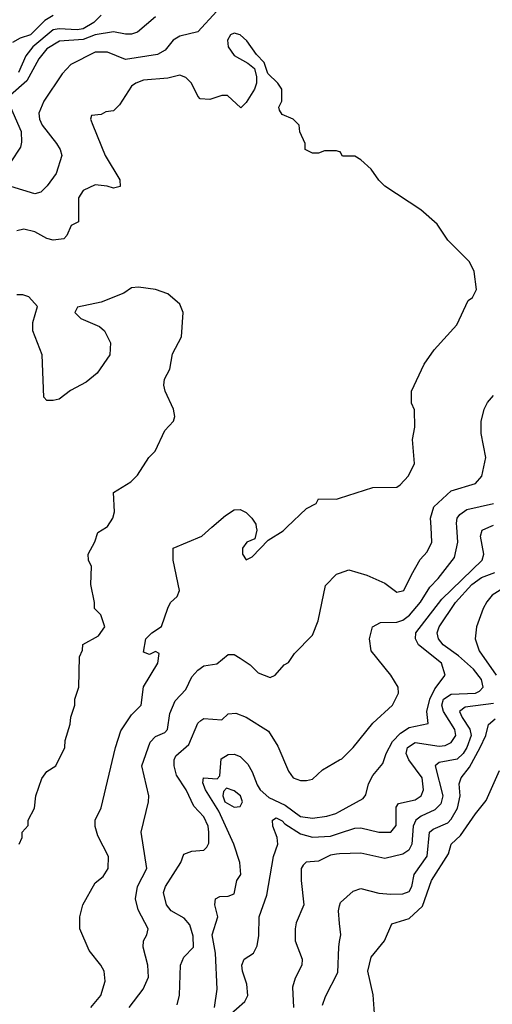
# Model space of a CAD drawing. Header units: inches. Extents: x 2348341 to 2479810, y 460419 to 613669.
# Tile 361 of 656: x 2388939 to 2390506, y 568420 to 571680. Entities that reach past the tile are written whole.
import ezdxf

# ---------------------------------------------------------------- set-up
doc = ezdxf.new("R2010")
doc.units = ezdxf.units.IN
doc.header["$MEASUREMENT"] = 0
for name, color, linetype in [('C3586', 7, 'Continuous'), ('C3587', 7, 'Continuous'), ('C3596', 7, 'Continuous'), ('C3597', 7, 'Continuous')]:
    doc.layers.add(name, color=color, linetype=linetype)

msp = doc.modelspace()

# ---------------------------------------------------------------- linework, layer by layer
at = {"layer": 'C3586', "color": 2}
for points, elevation in [([(2388938, 568950), (2388947.3, 568972.7), (2388948, 568990), (2388967.3, 569012.7), (2388968, 569030), (2388988.7, 569070), (2388993.2, 569110), (2389012.5, 569167.5), (2389029.3, 569190.7), (2389059, 569210), (2389089, 569270), (2389090, 569294), (2389107.3, 569347.3), (2389108.9, 569371.1), (2389122, 569410), (2389122, 569430), (2389135.3, 569470), (2389138, 569570), (2389147.3, 569592.7), (2389148.4, 569611.6), (2389200.4, 569639.6), (2389222, 569670), (2389208, 569710), (2389188, 569730), (2389188, 569750), (2389175.3, 569810), (2389178, 569870), (2389168, 569890), (2389166, 569910), (2389188.9, 569951.1), (2389198, 569982), (2389226.8, 570000)], 94), ([(2389175.3, 568410), (2389208.7, 568450), (2389223.1, 568496.9), (2389219, 568530), (2389208.7, 568550), (2389170, 568598), (2389139, 568670), (2389139, 568710), (2389149, 568750), (2389190, 568822), (2389216.5, 568843.5), (2389233.2, 568870), (2389234, 568910), (2389198, 568978), (2389189.3, 569009.3), (2389189.3, 569030), (2389209.6, 569070.4), (2389257, 569270), (2389274.8, 569325.2), (2389310, 569378), (2389342, 569410), (2389350, 569471.3), (2389397.2, 569550), (2389402, 569582), (2389390, 569588), (2389370, 569578), (2389350, 569586), (2389358, 569630), (2389378, 569650), (2389409.3, 569670.7), (2389430, 569732), (2389439, 569750), (2389462, 569770), (2389468.7, 569790), (2389448, 569890), (2389448, 569930), (2389542.7, 569970), (2389576.9, 570000)], 90), ([(2389723.7, 570000), (2389725.3, 569990), (2389718.4, 569961.6), (2389692, 569950), (2389678, 569930), (2389678, 569910), (2389690, 569892), (2389710, 569901), (2389763.2, 569956.8), (2389812.5, 569987.5), (2389825.4, 570000)], 90), ([(2389302, 568410), (2389349.3, 568470), (2389366, 568510), (2389363.7, 568550), (2389349.3, 568610), (2389349.5, 568630.5), (2389361.2, 568650), (2389365.2, 568670), (2389332.5, 568732.5), (2389323.5, 568770), (2389329.8, 568810.2), (2389360.5, 568870), (2389342, 568990), (2389366.6, 569090), (2389367.3, 569110), (2389344.5, 569210), (2389371.5, 569288.5), (2389390, 569307.3), (2389420.2, 569319.8), (2389429.2, 569330), (2389437.2, 569382.8), (2389455.1, 569424.9), (2389490, 569462), (2389510, 569504.7), (2389530, 569526), (2389550, 569541), (2389592.7, 569547.3), (2389630, 569578), (2389650, 569578), (2389670, 569566), (2389703.5, 569543.5), (2389730, 569518), (2389770, 569502), (2389786, 569510), (2389816.4, 569543.6), (2389830, 569552), (2389850, 569582), (2389910, 569642), (2389929, 569690), (2389953.6, 569806.4), (2389990, 569844.7), (2390000, 569848)], 86), ([(2389461.2, 568418.8), (2389469.4, 568450.6), (2389472.7, 568550), (2389483.6, 568576.4), (2389515.1, 568610), (2389514.5, 568645.5), (2389503.3, 568683.3), (2389485.1, 568705.1), (2389441.2, 568730), (2389426, 568750), (2389416, 568790), (2389422.7, 568810), (2389474, 568890), (2389483.2, 568916.8), (2389510, 568926.8), (2389550, 568931), (2389559.5, 568940.5), (2389566, 568954), (2389567, 568990), (2389564.5, 569010), (2389550, 569041.2), (2389516.6, 569076.6), (2389491.5, 569130), (2389458.9, 569178.9), (2389451.2, 569210), (2389451.3, 569230), (2389457.5, 569242.5), (2389499.8, 569280.2), (2389529.5, 569350.5), (2389540.2, 569359.8), (2389550, 569366), (2389610, 569362), (2389630, 569382), (2389656.4, 569383.6), (2389690, 569371), (2389764.5, 569324.5), (2389795.2, 569275.2), (2389830, 569192), (2389846, 569170), (2389870, 569161), (2389890, 569161), (2389910, 569166), (2389943.2, 569196.8), (2390000, 569229.3)], 82), ([(2389585.4, 568410), (2389593.6, 568470), (2389588.2, 568590), (2389578, 568650), (2389596.2, 568710), (2389586, 568750), (2389589, 568770), (2389602.7, 568777.3), (2389630, 568778.8), (2389650, 568786), (2389659.3, 568830), (2389672, 568850), (2389669.6, 568890), (2389649.6, 568950), (2389599.5, 569059.5), (2389555.1, 569130), (2389546.6, 569153.4), (2389548.7, 569170), (2389593.6, 569166.4), (2389603.1, 569176.9), (2389607.5, 569232.5), (2389630, 569247.7), (2389650, 569248.2), (2389670, 569240.4), (2389695.6, 569215.6), (2389710.3, 569190.3), (2389726.4, 569146.4), (2389737.1, 569130), (2389765.1, 569105.1), (2389819.5, 569079.5), (2389870, 569042.4), (2389910, 569036.4), (2389957.4, 569042.6), (2389987.7, 569052.3), (2390000, 569059)], 78), ([(2389630, 568381.6), (2389686, 568430), (2389696, 568450), (2389692.9, 568487.1), (2389678, 568530), (2389676, 568550), (2389684, 568570), (2389714, 568590), (2389726.3, 568613.7), (2389732.1, 568647.9), (2389733.2, 568710), (2389758.9, 568781.1), (2389781.2, 568910), (2389794.7, 568950), (2389792.6, 568972.6), (2389778.4, 569010), (2389777.2, 569030), (2389790, 569037.1), (2389810, 569028), (2389818.2, 569018.2), (2389870, 568984.6), (2389910, 568973.4), (2389970, 568977.4), (2390000, 568987.1)], 74), ([(2390000, 568918), (2389990, 568917.6), (2389970, 568913.7), (2389930, 568894.4), (2389889.6, 568890.4), (2389878.6, 568881.4), (2389872.7, 568870), (2389872.3, 568830), (2389881.2, 568750), (2389856, 568690), (2389852.3, 568670), (2389852.3, 568630), (2389876, 568570), (2389875.1, 568550), (2389853, 568507), (2389843.3, 568476.7), (2389847.3, 568410)], 70), ([(2390000, 568687.9), (2389996, 568730), (2390000, 568746.4)], 66), ([(2389942.7, 568417.3), (2389953.6, 568446.4), (2389994.3, 568525.7), (2389996.9, 568610), (2390000, 568628.5)], 66)]:
    msp.add_lwpolyline(points, dxfattribs=dict(at, elevation=elevation))
at = {"layer": 'C3586', "color": 2, "elevation": 78}
msp.add_lwpolyline([(2389624.5, 569135.5), (2389614.8, 569125.2), (2389613.4, 569110), (2389619.1, 569090), (2389650, 569073), (2389670, 569074.8), (2389677.6, 569090), (2389671.8, 569110), (2389650, 569127)], close=True, dxfattribs=at)
at = {"layer": 'C3587', "color": 2}
for points, elevation in [([(2389592.5, 571707.5), (2389530, 571639.5), (2389470, 571624.5), (2389448.7, 571611.3), (2389421.4, 571578.6), (2389395.8, 571564.2), (2389290, 571547.3), (2389230, 571572), (2389190, 571571.8), (2389108.7, 571531.3), (2389079.9, 571500.1), (2389019.3, 571410), (2389003.1, 571370), (2389004.9, 571350), (2389014.4, 571330), (2389062, 571270), (2389074, 571250), (2389078.8, 571230), (2389060.7, 571170), (2389030.8, 571130), (2389010, 571109), (2388990, 571102.7), (2388910, 571127.8)], 86), ([(2389390, 571689.5), (2389330, 571638.4), (2389310, 571631.6), (2389290, 571631.5), (2389250, 571639.7), (2389190, 571629.8), (2389150, 571614.4), (2389071.7, 571608.3), (2389030, 571583), (2389003.1, 571550), (2388962.8, 571477.2), (2388908.8, 571430)], 82), ([(2389050, 571693.3), (2389023, 571677), (2388975.8, 571630), (2388941.6, 571618.4), (2388916.2, 571603.8)], 74), ([(2389210, 571695.1), (2389185.3, 571670), (2389150, 571649), (2389130, 571645.7), (2389070, 571649.8), (2389050, 571645.6), (2388983.6, 571590), (2388960.3, 571559.7), (2388935, 571505)], 78), ([(2390000, 571242.7), (2389990, 571246), (2389950, 571246), (2389930, 571238), (2389910, 571238), (2389886, 571250), (2389886, 571270), (2389868.4, 571308.4), (2389866, 571330), (2389846, 571350), (2389810, 571366), (2389800.4, 571380.4), (2389798, 571390), (2389808, 571410), (2389808, 571450), (2389795.3, 571470), (2389762, 571502), (2389750, 571538), (2389724, 571564), (2389692, 571610), (2389670, 571629.3), (2389650, 571635.1), (2389638, 571630), (2389628, 571612), (2389630.7, 571590), (2389650, 571560.7), (2389696, 571536), (2389718, 571518), (2389724.7, 571490), (2389724.7, 571470), (2389718, 571450), (2389690, 571406), (2389672.7, 571387.3), (2389628.4, 571428.4), (2389610, 571428.7), (2389570, 571415.3), (2389538, 571418), (2389530, 571426), (2389508.7, 571470), (2389490, 571488.7), (2389470, 571496), (2389430, 571486), (2389350, 571479.5), (2389324.7, 571470), (2389310, 571459), (2389270, 571398), (2389250, 571378), (2389225.4, 571374.6), (2389210, 571366), (2389178, 571362), (2389174, 571350), (2389182, 571330), (2389222.8, 571230), (2389271.3, 571150), (2389272.7, 571127.3), (2389250, 571122), (2389229, 571129), (2389190, 571133.2), (2389150, 571114), (2389134.8, 571090), (2389134, 571010), (2389110, 570998), (2389095.3, 570964.7), (2389086, 570954), (2389050, 570949.3), (2389030, 570955.1), (2388990, 570977), (2388953.7, 570986.3), (2388930, 570980.9)], 90), ([(2388908.9, 571390), (2388944, 571310), (2388945.8, 571274.2), (2388942, 571258), (2388910.4, 571209.6)], 82), ([(2389226.8, 570000), (2389230, 570002), (2389248.7, 570030), (2389254, 570050), (2389250, 570114), (2389308, 570150), (2389330, 570172), (2389368, 570230), (2389388.9, 570251.1), (2389420.2, 570319.8), (2389448.9, 570351.1), (2389453.6, 570366.4), (2389449, 570390), (2389421.2, 570450), (2389417.2, 570470), (2389419.3, 570490), (2389437.6, 570522.4), (2389446.3, 570573.7), (2389475.6, 570630), (2389481.6, 570710), (2389470, 570738), (2389430, 570772), (2389390, 570786.6), (2389333.8, 570793.8), (2389310, 570791.8), (2389285.2, 570774.8), (2389210, 570744), (2389131.6, 570728.4), (2389122, 570710), (2389142, 570690), (2389204.5, 570664.5), (2389221, 570650), (2389241, 570610), (2389238, 570570), (2389196, 570510), (2389159.9, 570480.1), (2389108.3, 570451.7), (2389070, 570423.7), (2389050, 570419.3), (2389030, 570419), (2389019, 570430), (2389014.5, 570570), (2388982.9, 570650), (2388982.9, 570677.1), (2388998, 570730), (2388970, 570762), (2388950, 570768.7), (2388930, 570769)], 94), ([(2389825.4, 570000), (2389890, 570062), (2389922, 570078), (2389930, 570094), (2389990, 570092), (2390000, 570095.3)], 90), ([(2389576.9, 570000), (2389621.2, 570038.8), (2389650, 570057.3), (2389670, 570058), (2389690, 570048.7), (2389708.7, 570030), (2389722, 570010), (2389723.7, 570000)], 90)]:
    msp.add_lwpolyline(points, dxfattribs=dict(at, elevation=elevation))
at = {"layer": 'C3596', "color": 2}
for points, elevation in [([(2390000, 569059), (2390078.4, 569101.6), (2390086.8, 569113.2), (2390096.2, 569150), (2390110, 569178), (2390142.7, 569217.3), (2390154, 569250), (2390175.8, 569290), (2390201.7, 569318.3), (2390230, 569337), (2390293.2, 569350), (2390289.5, 569389.5), (2390299.2, 569430), (2390315.8, 569464.2), (2390349.3, 569510), (2390338, 569550), (2390261.6, 569610), (2390251.2, 569630), (2390253, 569650), (2390339, 569761), (2390472.3, 569890), (2390478, 569910), (2390466.6, 569970), (2390472, 569990), (2390495, 570000)], 78), ([(2390000, 569848), (2390030, 569858), (2390090, 569841), (2390150, 569814.8), (2390190, 569784.7), (2390213.2, 569790), (2390238, 569842), (2390267.5, 569892.5), (2390290, 569918), (2390306, 569950), (2390303.1, 570000)], 86), ([(2390000, 569229.3), (2390006.8, 569233.2), (2390045.2, 569270), (2390110, 569351), (2390175.3, 569410), (2390195.3, 569450), (2390194, 569470), (2390169.3, 569509.3), (2390104, 569590), (2390099, 569630), (2390109, 569670), (2390135.5, 569684.5), (2390190, 569684.9), (2390210, 569692.2), (2390231.7, 569708.3), (2390268, 569752), (2390298.5, 569801.5), (2390327, 569830), (2390380.8, 569899.2), (2390391.8, 569950), (2390388, 570000)], 82), ([(2390000, 568987.1), (2390050, 569003.1), (2390070, 569004.9), (2390130, 568990.4), (2390169.5, 568990.5), (2390187.5, 569012.5), (2390187, 569073), (2390195.1, 569084.9), (2390250, 569097.1), (2390270, 569110.8), (2390278, 569130), (2390274, 569170), (2390229.7, 569230), (2390220.5, 569250), (2390224.7, 569270), (2390250, 569287.2), (2390330, 569274.3), (2390350, 569276.5), (2390370, 569286.4), (2390384.7, 569310), (2390382, 569330), (2390343.9, 569390), (2390338.7, 569410), (2390344.8, 569430), (2390370, 569446.7), (2390450, 569450.4), (2390463.3, 569456.7), (2390475.6, 569470), (2390470, 569496), (2390444.2, 569530), (2390394, 569574), (2390343.6, 569610), (2390327.3, 569630), (2390323.6, 569650), (2390329.7, 569670), (2390384, 569750), (2390437.7, 569810), (2390470, 569833.4), (2390514.5, 569850)], 74), ([(2390567, 569813), (2390505.8, 569774.2), (2390487.5, 569752.5), (2390476, 569730), (2390453.2, 569670), (2390449.4, 569630), (2390462.9, 569590), (2390519.1, 569510)], 70), ([(2390510, 569416.5), (2390415.6, 569404.4), (2390397.6, 569390), (2390405.7, 569370), (2390431.5, 569331.5), (2390435.6, 569310), (2390422, 569270), (2390410, 569250.4), (2390390, 569231.7), (2390330, 569220.4), (2390317, 569210), (2390342.4, 569110), (2390336, 569084), (2390315.9, 569064.1), (2390270, 569043.6), (2390253, 569030), (2390243.9, 569010), (2390239.7, 568950), (2390229.7, 568930.3), (2390210, 568917.1), (2390150, 568903), (2390070, 568920.5), (2390000, 568918)], 70), ([(2390000, 568746.4), (2390002.7, 568757.3), (2390044.7, 568795.3), (2390070, 568804), (2390130, 568788.4), (2390170, 568784.4), (2390210, 568786), (2390230, 568794), (2390239.6, 568810), (2390247, 568850), (2390289.7, 568910.3), (2390298.4, 568990), (2390310, 569000.4), (2390358.5, 569021.5), (2390370, 569032.7), (2390390.7, 569069.3), (2390399.1, 569110), (2390396.2, 569150), (2390402.9, 569170), (2390430, 569205.5), (2390466.2, 569270), (2390484.4, 569310), (2390493.1, 569346.9), (2390515.2, 569364.8)], 66), ([(2390000, 568224.5), (2390010, 568227.3), (2390040.1, 568259.9), (2390094.2, 568345.8), (2390115.4, 568390), (2390111.3, 568451.3), (2390093.2, 568530), (2390104.1, 568575.9), (2390149.2, 568630), (2390173.2, 568686.8), (2390230, 568704), (2390275.2, 568744.8), (2390304.2, 568830), (2390361.2, 568918.8), (2390369.4, 568950), (2390401.2, 568978.8), (2390450, 569051.3), (2390485.6, 569094.4), (2390530, 569194)], 62), ([(2390000, 568628.5), (2390003.6, 568650), (2390000, 568687.9)], 66)]:
    msp.add_lwpolyline(points, dxfattribs=dict(at, elevation=elevation))
at = {"layer": 'C3597', "color": 2}
for points, elevation in [([(2390000, 570095.3), (2390110, 570131.3), (2390190, 570132), (2390200.4, 570139.6), (2390228, 570170), (2390248, 570210), (2390242, 570290), (2390248.9, 570331.1), (2390248.4, 570388.4), (2390238, 570410), (2390238, 570450), (2390280.2, 570539.8), (2390312.9, 570587.1), (2390388, 570670), (2390426, 570750), (2390440.4, 570759.6), (2390453.6, 570786.4), (2390445.6, 570845.6), (2390430, 570878), (2390359, 570950), (2390323.2, 571003.2), (2390268.7, 571050), (2390150, 571128), (2390130, 571148), (2390104.7, 571184.7), (2390070, 571215.3), (2390050, 571228), (2390010, 571228), (2390002, 571242), (2390000, 571242.7)], 90), ([(2390303.1, 570000), (2390301.3, 570030), (2390312.7, 570067.3), (2390370, 570120.5), (2390450, 570143.8), (2390471.1, 570168.9), (2390484.2, 570230), (2390469.2, 570310), (2390468.7, 570350), (2390479, 570390), (2390490, 570412), (2390510, 570436)], 86), ([(2390388, 570000), (2390387, 570013), (2390389.3, 570030), (2390398, 570042), (2390422, 570058), (2390510, 570078)], 82), ([(2390495, 570000), (2390510, 570006.5)], 78)]:
    msp.add_lwpolyline(points, dxfattribs=dict(at, elevation=elevation))

doc.saveas('drawing.dxf')
